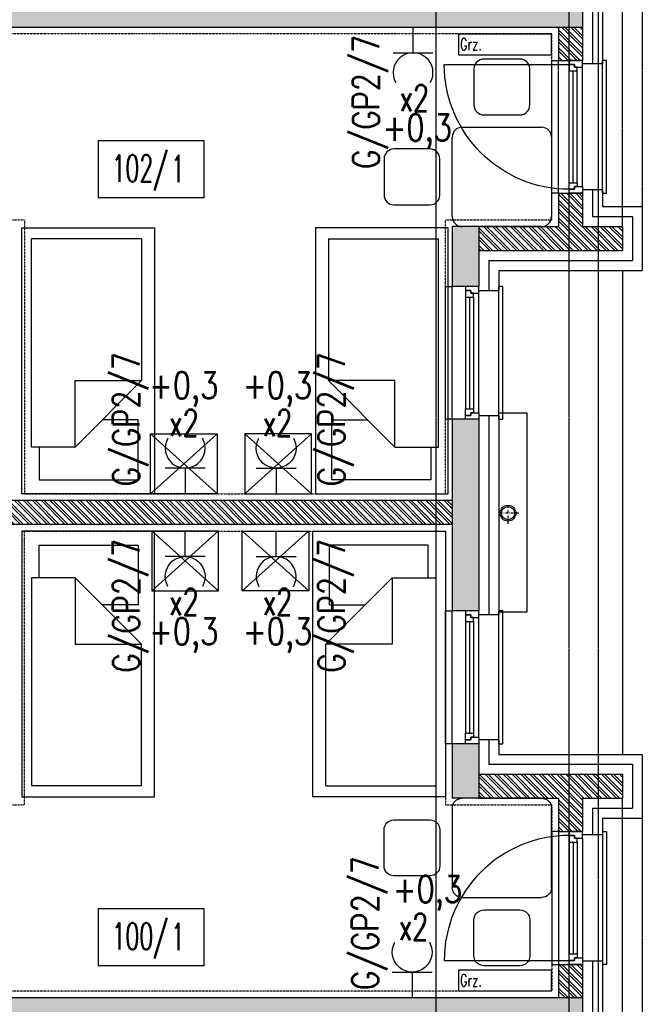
# Model space of a CAD drawing. Extents: x -7228 to 74941, y -112898 to 85621.
# Tile 447 of 635: x 56064 to 56533, y 37321 to 38062. Entities that reach past the tile are written whole.
import ezdxf
from ezdxf.enums import TextEntityAlignment as Align

# ---------------------------------------------------------------- set-up
doc = ezdxf.new("R2010")
doc.units = 0
for name, pattern in [('CENTER', [2, 1.25, -0.25, 0.25, -0.25]), ('DASHDOT', [1, 0.5, -0.25, 0, -0.25]), ('DASHED2', [0.375, 0.25, -0.125]), ('DIVIDE', [31.75, 12.7, -6.35, 0, -6.35, 0, -6.35])]:
    doc.linetypes.add(name, pattern=pattern)
doc.layers.get('0').update_dxf_attribs({"color": 101, "linetype": 'CONTINUOUS'})
for name, color, linetype in [('E35', 6, 'CONTINUOUS'), ('E50', 3, 'CONTINUOUS'), ('Ins-co', 2, 'CONTINUOUS'), ('Mkd-piony', 86, 'CONTINUOUS'), ('Okn---okna', 5, 'CONTINUOUS'), ('Opis-pom', 6, 'CONTINUOUS'), ('Opis_pom_ramka', 6, 'CONTINUOUS'), ('Os-osie glowne', 1, 'CENTER'), ('Pzt-chodniki', 8, 'CONTINUOUS'), ('Sc-beton', 7, 'CONTINUOUS'), ('Sc-beton-hatch', 86, 'CONTINUOUS'), ('Sc-cegla pustak', 42, 'CONTINUOUS'), ('Sc-cegla pustak-hatch', 8, 'CONTINUOUS'), ('Sc-drewno', 22, 'CONTINUOUS'), ('Sc-izolacja term-styropian', 151, 'STYROPIAN-KA'), ('Suf-widok', 8, 'CONTINUOUS'), ('W-idok nad', 5, 'DASHED2'), ('Wyp-meble', 155, 'CONTINUOUS')]:
    doc.layers.add(name, color=color, linetype=linetype)
doc.styles.add('KA wymiar', font='romans.shx', dxfattribs={"width": 0.6})
doc.styles.add('ROMANS', font='romans', dxfattribs={"width": 0.85})
doc.linetypes.add('BATTING', pattern='A,0.0001,-0.1,[134,ltypeshp.shx,S=0.1,R=0,X=-0.1,Y=0],-0.2,[134,ltypeshp.shx,S=0.1,R=180,X=0.1,Y=0],-0.1', length=0.4001)
doc.linetypes.add('STYROPIAN-KA', pattern='A,0.0001,-0.1,[135,ltypeshp.shx,S=0.1,R=0,X=-0.1,Y=0],0,[135,ltypeshp.shx,S=0.1,R=180,X=0.1,Y=0],-0.1', length=0.2001)

# ---------------------------------------------------------------- blocks, each defined once
blk = doc.blocks.new('_gkdfjhk')
at = {"linetype": 'DASHED2'}
for p, q in [((-15, -100), (-15, 0)), ((18, -100), (18, 0))]:
    blk.add_line(p, q, dxfattribs=at)
for p, q in [((0, -95), (0, -5)), ((104, -3), (10, -3)), ((4, -92), (4, -8)), ((7, -92), (7, -8)), ((10, -92), (10, -8))]:
    blk.add_line(p, q)
for points in [[(-15, -100), (-18, -100), (-18, 0), (-15, 0)], [(18, -100), (23, -100), (23, 0), (18, 0)]]:
    blk.add_lwpolyline(points)
for points in [[(0, -5), (0, 0), (10, 0), (10, -3), (6, -3), (6, -5)], [(4, -8), (4, -5), (6, -5), (6, -3), (10, -3), (10, -5), (10, -8)], [(0, -95), (0, -100), (10, -100), (10, -97), (6, -97), (6, -95)], [(4, -92), (4, -95), (6, -95), (6, -97), (10, -97), (10, -95), (10, -92)]]:
    blk.add_lwpolyline(points, close=True)
blk.add_arc((10, -3), 94, 270, 0)
blk = doc.blocks.new('loz033')
blk.add_lwpolyline([(0, 200), (100, 200), (100, 0), (0, 0)], close=True)
for points in [[(86.95, 164.84), (86.95, 189.43), (12.36, 189.43), (12.36, 144.44), (39.36, 144.44)], [(9.76, 114.84), (59.76, 164.84)], [(59.76, 164.84), (59.76, 114.84), (9.76, 114.84)], [(59.76, 164.84), (92.64, 164.84), (92.64, 8.3)], [(9.76, 8.3), (9.76, 114.84)], [(9.76, 8.3), (92.64, 8.3)]]:
    blk.add_lwpolyline(points)
blk = doc.blocks.new('_szafka_nocna')
blk.add_lwpolyline([(-25, 0), (25, 0), (25, -45), (-25, -45)], close=True)
at = {"linetype": 'DASHED2'}
for points in [[(25, 0), (-25, -45)], [(-25, 0), (25, -45)]]:
    blk.add_lwpolyline(points, dxfattribs=at)
blk = doc.blocks.new('_JKJDGDJGKFLGD')
for p, q in [((-23.8, 118.53), (-50.87, 118.53)), ((-58.33, 111.07), (-58.33, 84)), ((-16.33, 84), (-16.33, 111.07)), ((-50.87, 76.53), (-23.8, 76.53)), ((-67.2, 67.2), (-7.47, 67.2)), ((-74.67, 0), (-74.67, 59.73)), ((0, 59.73), (0, 0)), ((-91.47, 50.87), (-118.53, 50.87)), ((-126, 43.4), (-126, 16.33)), ((-84, 16.33), (-84, 43.4)), ((-118.53, 8.87), (-91.47, 8.87)), ((-7.47, -7.47), (-67.2, -7.47))]:
    blk.add_line(p, q)
for centre, start, end in [((-50.87, 111.07), 90, 180), ((-23.8, 111.07), 0, 90), ((-50.87, 84), 180, 270), ((-23.8, 84), 270, 0), ((-67.2, 59.73), 90, 180), ((-7.47, 59.73), 0, 90), ((-118.53, 43.4), 90, 180), ((-91.47, 43.4), 0, 90), ((-118.53, 16.33), 180, 270), ((-91.47, 16.33), 270, 0), ((-67.2, 0), 180, 270), ((-7.47, 0), 270, 0)]:
    blk.add_arc(centre, 7.47, start, end)
blk = doc.blocks.new('_nfkdshfkdhgg')
for p, q in [((-28, -100), (-28, 0)), ((-28, 0), (-25, 0)), ((15, 0), (10, 0)), ((15, -100), (15, 0)), ((-10, -95), (-10, -5)), ((-6, -8), (-6, -92)), ((-3, -8), (-3, -92)), ((0, -8), (0, -92)), ((-25, -100), (-28, -100)), ((10, -100), (15, -100))]:
    blk.add_line(p, q)
at = {"linetype": 'DASHED2'}
for p, q in [((-25, -100), (-25, 0)), ((10, -100), (10, 0))]:
    blk.add_line(p, q, dxfattribs=at)
for points in [[(-10, -5), (-10, 0), (0, 0), (0, -3), (-4, -3), (-4, -5)], [(-6, -8), (-6, -5), (-4, -5), (-4, -3), (0, -3), (0, -5), (0, -8)], [(-10, -95), (-10, -100), (0, -100), (0, -97), (-4, -97), (-4, -95)], [(-6, -92), (-6, -95), (-4, -95), (-4, -97), (0, -97), (0, -95), (0, -92)]]:
    blk.add_lwpolyline(points, close=True)
blk = doc.blocks.new('_opis_pom_metka')
at = {"layer": 'Opis_pom_ramka'}
blk.add_lwpolyline([(-33.13, 0), (32.87, 0), (32.87, -36), (-33.13, -36)], close=True, dxfattribs=at)
at = {"style": 'KA wymiar', "width": 0.6}
blk.add_attdef('KO/', text='', height=16.8, dxfattribs=at).set_placement((3.45, -25.87), align=Align.RIGHT)
blk.add_attdef('NR', (3.8, -26.16), '', height=16.8, dxfattribs=at)
blk = doc.blocks.new('rs75')
at = {"layer": 'Mkd-piony', "color": 251, "linetype": 'DASHDOT', "ltscale": 3}
for p, q in [((4236.28, -1401.66), (4236.28, -1389.4)), ((4242.42, -1395.53), (4230.15, -1395.53))]:
    blk.add_line(p, q, dxfattribs=at)
at = {"layer": 'Mkd-piony', "color": 251, "ltscale": 10}
blk.add_circle((4236.28, -1395.53), 4.5, dxfattribs=at)
at = {"layer": 'Mkd-piony'}
blk.add_circle((4236.28, -1395.53), 3.75, dxfattribs=at)
blk = doc.blocks.new('g2')
at = {"layer": 'E35'}
blk.add_line((15, 19.27), (-15, 19.27), dxfattribs=at)
blk.add_arc((0, 34.27), 15, 150, 30, dxfattribs=at)
at = {"layer": 'E50'}
blk.add_line((0, 19.27), (0, 0), dxfattribs=at)

msp = doc.modelspace()

# ---------------------------------------------------------------- hatches: boundary and pattern name
at = {"layer": 'Sc-beton-hatch'}
h = msp.add_hatch(dxfattribs=at)
h.set_pattern_fill('ANSI33', color=256, style=0)
h.paths.add_polyline_path([(55717.547, 38491.472), (55737.547, 38491.472), (55737.547, 38681.472), (55717.547, 38681.472)])
h.paths.add_polyline_path([(55737.547, 38391.472), (55717.547, 38391.472), (55717.547, 38201.472), (55737.547, 38201.472)])
h.paths.add_polyline_path([(56389.547, 38613.472), (56409.547, 38613.472), (56409.547, 38656.472), (56389.547, 38656.472)])
h.paths.add_polyline_path([(56389.547, 38369.472), (56409.547, 38369.472), (56409.547, 38513.472), (56389.547, 38513.472)])
h.paths.add_polyline_path([(56409.547, 38269.472), (56389.547, 38269.472), (56389.547, 38226.472), (56409.547, 38226.472)])
h.paths.add_polyline_path([(55737.547, 38076.472), (55737.547, 38081.472), (55717.547, 38081.472), (55717.547, 38051.472), (55737.547, 38051.472), (55737.547, 38056.472), (56487.547, 38056.472), (56487.547, 38076.472)])
h.paths.add_polyline_path([(56409.547, 37906.472), (56389.547, 37906.472), (56389.547, 37861.472), (56409.547, 37861.472)])
h.paths.add_polyline_path([(56409.547, 37761.472), (56389.547, 37761.472), (56389.547, 37617.472), (56409.547, 37617.472)])
h.paths.add_polyline_path([(55737.547, 37931.472), (55717.547, 37931.472), (55717.547, 37741.472), (55737.547, 37741.472)])
h.paths.add_polyline_path([(55717.547, 37451.472), (55737.547, 37451.472), (55737.547, 37641.472), (55717.547, 37641.472)])
h.paths.add_polyline_path([(56409.547, 37517.472), (56389.547, 37517.472), (56389.547, 37476.472), (56409.547, 37476.472)])
h.paths.add_polyline_path([(56487.547, 37306.472), (56487.547, 37326.472), (55737.547, 37326.472), (55737.547, 37331.472), (55717.547, 37331.472), (55717.547, 37301.472), (55737.547, 37301.472), (55737.547, 37306.472)])
h.paths.add_polyline_path([(56389.547, 37113.472), (56409.547, 37113.472), (56409.547, 37156.472), (56389.547, 37156.472)])
h.paths.add_polyline_path([(56389.547, 36869.472), (56409.547, 36869.472), (56409.547, 37013.472), (56389.547, 37013.472)])
h.paths.add_polyline_path([(55717.547, 36991.472), (55737.547, 36991.472), (55737.547, 37181.472), (55717.547, 37181.472)])
h.paths.add_polyline_path([(55737.547, 36891.472), (55717.547, 36891.472), (55717.547, 36701.472), (55737.547, 36701.472)])
h.paths.add_polyline_path([(56409.547, 36769.472), (56389.547, 36769.472), (56389.547, 36726.472), (56409.547, 36726.472)])
h.paths.add_polyline_path([(55737.547, 36576.472), (55737.547, 36581.472), (55717.547, 36581.472), (55717.547, 36551.472), (55737.547, 36551.472), (55737.547, 36556.472), (56487.547, 36556.472), (56487.547, 36576.472)])
h.paths.add_polyline_path([(55717.547, 36241.472), (55737.547, 36241.472), (55737.547, 36431.472), (55717.547, 36431.472)])
h.paths.add_polyline_path([(56409.547, 36406.472), (56389.547, 36406.472), (56389.547, 36363.472), (56409.547, 36363.472)])
h.paths.add_polyline_path([(56409.547, 36263.472), (56389.547, 36263.472), (56389.547, 36119.472), (56409.547, 36119.472)])
h.paths.add_polyline_path([(56409.547, 36019.472), (56389.547, 36019.472), (56389.547, 35976.472), (56409.547, 35976.472)])
h.paths.add_polyline_path([(55737.547, 36141.472), (55717.547, 36141.472), (55717.547, 35951.472), (55737.547, 35951.472)])
h.paths.add_polyline_path([(56487.547, 35806.472), (56487.547, 35826.472), (55737.547, 35826.472), (55737.547, 35831.472), (55717.547, 35831.472), (55717.547, 35801.472), (55737.547, 35801.472), (55737.547, 35806.472)])
h.paths.add_polyline_path([(56409.547, 35656.472), (56389.547, 35656.472), (56389.547, 35613.472), (56409.547, 35613.472)])
h.paths.add_polyline_path([(55717.547, 35491.472), (55737.547, 35491.472), (55737.547, 35681.472), (55717.547, 35681.472)])
h.paths.add_polyline_path([(55717.547, 35201.472), (55737.547, 35201.472), (55737.547, 35391.472), (55717.547, 35391.472)])
h.paths.add_polyline_path([(56389.547, 35369.472), (56409.547, 35369.472), (56409.547, 35513.472), (56389.547, 35513.472)])
h.paths.add_polyline_path([(56409.547, 35269.472), (56389.547, 35269.472), (56389.547, 35226.472), (56409.547, 35226.472)])
h.paths.add_polyline_path([(56467.547, 35056.472), (56467.547, 35019.472), (56487.547, 35019.472), (56487.547, 35076.472), (55737.547, 35076.472), (55737.547, 35081.472), (55717.547, 35081.472), (55717.547, 35076.472), (55684.547, 35076.472), (55684.547, 35056.472)])
h.paths.add_polyline_path([(56887.547, 35056.472), (56887.547, 35076.472), (56489.547, 35076.472), (56489.547, 35019.472), (56509.547, 35019.472), (56509.547, 35056.472)])
h.paths.add_polyline_path([(56509.547, 34884.472), (56489.547, 34884.472), (56489.547, 34818.472), (56509.547, 34818.472)])
h.paths.add_polyline_path([(56467.547, 34818.472), (56487.547, 34818.472), (56487.547, 34884.472), (56467.547, 34884.472)])
h.paths.add_polyline_path([(55717.547, 34648.472), (55737.547, 34648.472), (55737.547, 34836.472), (55717.547, 34836.472)])
h.paths.add_polyline_path([(55741.547, 34286.472), (55741.547, 34306.472), (55593.547, 34306.472), (55593.547, 34286.472)])
h.paths.add_polyline_path([(55137.547, 34306.472), (55137.547, 34286.472), (55473.547, 34286.472), (55473.547, 34306.472)])
h.paths.add_polyline_path([(55017.547, 34286.472), (55017.547, 34306.472), (54967.547, 34306.472), (54967.547, 34538.472), (54947.547, 34538.472), (54947.547, 34286.472)])
h.paths.add_polyline_path([(56197.547, 34286.472), (56197.547, 34306.472), (55861.547, 34306.472), (55861.547, 34286.472)])
h.paths.add_polyline_path([(56387.547, 34286.472), (56387.547, 34590.972), (56387.547, 34836.472), (56367.547, 34836.472), (56367.547, 34540.972), (56367.547, 34306.472), (56317.547, 34306.472), (56317.547, 34286.472)])
at = {"layer": 'Sc-cegla pustak-hatch'}
h = msp.add_hatch(dxfattribs=at)
h.set_pattern_fill('ANSI32', color=256, scale=0.5, angle=90, style=0)
h.paths.add_polyline_path([(56469.547, 38031.472), (56487.547, 38031.472), (56487.547, 38056.472), (56469.547, 38056.472)])
h.paths.add_polyline_path([(56469.547, 37906.472), (56409.547, 37906.472), (56409.547, 37888.472), (56517.547, 37888.472), (56517.547, 37906.472), (56487.547, 37906.472), (56487.547, 37931.472), (56469.547, 37931.472)])
h.paths.add_polyline_path([(55763.547, 37700.472), (55763.547, 37682.472), (56389.547, 37682.472), (56389.547, 37700.472)])
h.paths.add_polyline_path([(56469.547, 37476.472), (56469.547, 37451.472), (56487.547, 37451.472), (56487.547, 37476.472), (56517.547, 37476.472), (56517.547, 37494.472), (56409.547, 37494.472), (56409.547, 37476.472)])
h.paths.add_polyline_path([(56469.547, 37326.472), (56487.547, 37326.472), (56487.547, 37351.472), (56469.547, 37351.472)])
h.paths.add_polyline_path([(56469.547, 37281.472), (56487.547, 37281.472), (56487.547, 37306.472), (56469.547, 37306.472)])
h.paths.add_polyline_path([(56517.547, 37138.472), (56517.547, 37156.472), (56487.547, 37156.472), (56487.547, 37181.472), (56469.547, 37181.472), (56469.547, 37156.472), (56409.547, 37156.472), (56409.547, 37138.472)])
h.paths.add_polyline_path([(56389.547, 36932.472), (56389.547, 36950.472), (55763.547, 36950.472), (55763.547, 36932.472)])
h.paths.add_polyline_path([(56409.547, 36744.472), (56409.547, 36726.472), (56469.547, 36726.472), (56469.547, 36701.472), (56487.547, 36701.472), (56487.547, 36726.472), (56517.547, 36726.472), (56517.547, 36744.472)])
h.paths.add_polyline_path([(56487.547, 36601.472), (56469.547, 36601.472), (56469.547, 36576.472), (56487.547, 36576.472)])
h.paths.add_polyline_path([(56469.547, 36531.472), (56487.547, 36531.472), (56487.547, 36556.472), (56469.547, 36556.472)])
h.paths.add_polyline_path([(56409.547, 36406.472), (56409.547, 36388.472), (56517.547, 36388.472), (56517.547, 36406.472), (56487.547, 36406.472), (56487.547, 36431.472), (56469.547, 36431.472), (56469.547, 36406.472)])
h.paths.add_polyline_path([(56389.547, 36182.472), (56389.547, 36200.472), (55763.547, 36200.472), (55763.547, 36182.472)])
h.paths.add_polyline_path([(56409.547, 35994.472), (56409.547, 35976.472), (56469.547, 35976.472), (56469.547, 35951.472), (56487.547, 35951.472), (56487.547, 35976.472), (56517.547, 35976.472), (56517.547, 35994.472)])

# ---------------------------------------------------------------- linework, layer by layer
at = {"layer": 'Ins-co'}
for points in [[(56394.332, 38051.204), (56394.332, 38035.704), (56464.332, 38035.704), (56464.332, 38051.204)], [(56394.332, 37347.118), (56394.332, 37331.618), (56464.332, 37331.618), (56464.332, 37347.118)]]:
    msp.add_lwpolyline(points, close=True, dxfattribs=at)
at = {"layer": 'Os-osie glowne'}
for points in [[(56377.547, 34021.472), (56377.547, 39998.472)], [(56477.547, 34021.472), (56477.547, 39998.472)], [(56499.547, 34021.472), (56499.547, 39998.472)]]:
    msp.add_lwpolyline(points, dxfattribs=at)
at = {"layer": 'Pzt-chodniki'}
msp.add_lwpolyline([(56517.547, 37873.472), (56517.547, 37509.472)], dxfattribs=at)
at = {"layer": 'Sc-beton'}
for points in [[(56487.547, 38076.472), (56487.547, 38056.472)], [(55737.547, 38056.472), (56487.547, 38056.472)], [(56389.547, 37906.472), (56389.547, 37861.472)], [(56409.547, 37906.472), (56389.547, 37906.472)], [(56409.547, 37906.472), (56409.547, 37861.472)], [(56409.547, 37861.472), (56389.547, 37861.472)], [(56409.547, 37761.472), (56389.547, 37761.472)], [(56389.547, 37761.472), (56389.547, 37617.472)], [(56409.547, 37761.472), (56409.547, 37617.472)], [(56409.547, 37617.472), (56389.547, 37617.472)], [(56409.547, 37517.472), (56389.547, 37517.472)], [(56389.547, 37517.472), (56389.547, 37476.472)], [(56409.547, 37517.472), (56409.547, 37476.472)], [(56409.547, 37476.472), (56389.547, 37476.472)], [(55737.547, 37326.472), (56487.547, 37326.472)], [(56487.547, 37326.472), (56487.547, 37306.472)]]:
    msp.add_lwpolyline(points, dxfattribs=at)
at = {"layer": 'Sc-cegla pustak'}
for points in [[(56469.547, 38056.472), (56469.547, 38031.472)], [(56487.547, 38056.472), (56487.547, 38031.472)], [(56469.547, 38031.472), (56487.547, 38031.472)], [(56469.547, 37931.472), (56469.547, 37906.472)], [(56469.547, 37931.472), (56487.547, 37931.472)], [(56487.547, 37931.472), (56487.547, 37906.472)], [(56409.547, 37906.472), (56469.547, 37906.472)], [(56487.547, 37906.472), (56517.547, 37906.472)], [(56517.547, 37906.472), (56517.547, 37888.472)], [(56409.547, 37888.472), (56517.547, 37888.472)], [(56389.547, 37700.472), (55763.547, 37700.472)], [(56389.547, 37682.472), (55763.547, 37682.472)], [(56409.547, 37494.472), (56517.547, 37494.472)], [(56517.547, 37494.472), (56517.547, 37476.472)], [(56409.547, 37476.472), (56469.547, 37476.472)], [(56469.547, 37476.472), (56469.547, 37451.472)], [(56487.547, 37476.472), (56517.547, 37476.472)], [(56487.547, 37476.472), (56487.547, 37451.472)], [(56469.547, 37451.472), (56487.547, 37451.472)], [(56469.547, 37351.472), (56469.547, 37326.472)], [(56469.547, 37351.472), (56487.547, 37351.472)], [(56487.547, 37351.472), (56487.547, 37326.472)]]:
    msp.add_lwpolyline(points, dxfattribs=at)
at = {"layer": 'Sc-drewno'}
msp.add_lwpolyline([(56424.547, 37766.472), (56445.547, 37766.472), (56445.547, 37616.472), (56424.547, 37616.472)], dxfattribs=at)
at = {"layer": 'Sc-izolacja term-styropian', "linetype": 'BATTING', "ltscale": 0.35}
for points in [[(56495.047, 38103.972), (56495.047, 38028.972)], [(56495.047, 37933.972), (56495.047, 37913.972)], [(56495.047, 37913.972), (56525.047, 37913.972)], [(56525.047, 37913.972), (56525.047, 37880.972)], [(56417.047, 37880.972), (56525.047, 37880.972)], [(56417.047, 37880.972), (56417.047, 37858.472)], [(56417.047, 37764.472), (56417.047, 37614.472)], [(56417.047, 37520.472), (56417.047, 37501.972)], [(56417.047, 37501.972), (56525.047, 37501.972)], [(56525.047, 37501.972), (56525.047, 37468.972)], [(56495.047, 37468.972), (56525.047, 37468.972)], [(56495.047, 37468.972), (56495.047, 37448.972)], [(56495.047, 37353.972), (56495.047, 37278.972)]]:
    msp.add_lwpolyline(points, dxfattribs=at)
at = {"layer": 'Sc-izolacja term-styropian', "linetype": 'ByBlock'}
for points in [[(56502.547, 38103.972), (56502.547, 38028.972)], [(56502.547, 38028.972), (56487.547, 38028.972)], [(56502.547, 37933.972), (56487.547, 37933.972)], [(56502.547, 37933.972), (56502.547, 37921.472)], [(56502.547, 37921.472), (56532.547, 37921.472)], [(56532.547, 37921.472), (56532.547, 37873.472)], [(56424.547, 37873.472), (56532.547, 37873.472)], [(56424.547, 37873.472), (56424.547, 37858.472)], [(56409.547, 37858.472), (56424.547, 37858.472)], [(56409.547, 37764.472), (56424.547, 37764.472)], [(56424.547, 37764.472), (56424.547, 37614.472)], [(56424.547, 37614.472), (56409.547, 37614.472)], [(56424.547, 37520.472), (56409.547, 37520.472)], [(56424.547, 37520.472), (56424.547, 37509.472)], [(56424.547, 37509.472), (56532.547, 37509.472)], [(56532.547, 37509.472), (56532.547, 37461.472)], [(56502.547, 37461.472), (56532.547, 37461.472)], [(56502.547, 37461.472), (56502.547, 37448.972)], [(56502.547, 37448.972), (56487.547, 37448.972)], [(56502.547, 37353.972), (56487.547, 37353.972)], [(56502.547, 37353.972), (56502.547, 37278.972)]]:
    msp.add_lwpolyline(points, dxfattribs=at)
at = {"layer": 'Suf-widok', "linetype": 'DIVIDE', "ltscale": 0.02}
for points in [[(55742.547, 38051.472), (55742.547, 37931.472), (55870.547, 37931.472), (55870.547, 37911.472), (56067.547, 37911.472), (56067.547, 37705.472), (56384.547, 37705.472), (56384.547, 37911.472), (56464.547, 37911.472), (56464.547, 38051.472)], [(55742.547, 37331.472), (55742.547, 37451.472), (55870.547, 37451.472), (55870.547, 37471.472), (56067.547, 37471.472), (56067.547, 37677.472), (56384.547, 37677.472), (56384.547, 37471.472), (56464.547, 37471.472), (56464.547, 37331.472)]]:
    msp.add_lwpolyline(points, close=True, dxfattribs=at)
at = {"layer": 'W-idok nad'}
for points in [[(56517.547, 37906.472), (56517.547, 38226.472)], [(56532.547, 38211.472), (56532.547, 37921.472)], [(56517.547, 37156.472), (56517.547, 37476.472)], [(56532.547, 37461.472), (56532.547, 37171.472)]]:
    msp.add_lwpolyline(points, dxfattribs=at)

# ---------------------------------------------------------------- block references
at = {"layer": 'E35', "rotation": 179.9999999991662}
for p in [(56360.038, 38056.472), (56257.016, 37677.472)]:
    msp.add_blockref('g2', p, dxfattribs=at)
at = {"layer": 'E35'}
msp.add_blockref('g2', (56188.547, 37705.472), dxfattribs=at)
at = {"layer": 'E35', "xscale": -1}
for p in [(56257.016, 37705.472), (56359.368, 37326.472)]:
    msp.add_blockref('g2', p, dxfattribs=at)
at = {"layer": 'E35', "xscale": -1, "rotation": 180}
msp.add_blockref('g2', (56188.547, 37677.472), dxfattribs=at)
at = {"layer": 'Mkd-piony', "xscale": 1.320000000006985, "yscale": 1.320000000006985, "zscale": 1.32, "rotation": 1.958080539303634e-08}
msp.add_blockref('rs75', (50839.592, 39532.954), dxfattribs=at)
at = {"layer": 'Okn---okna', "xscale": -1}
for name, p in [('_gkdfjhk', (56487.547, 38031.472)), ('_nfkdshfkdhgg', (56399.547, 37861.472)), ('_nfkdshfkdhgg', (56399.547, 37617.472))]:
    msp.add_blockref(name, p, dxfattribs=at)
at = {"layer": 'Okn---okna', "rotation": 180}
msp.add_blockref('_gkdfjhk', (56487.547, 37351.472), dxfattribs=at)
at = {"layer": 'Opis-pom'}
ref = msp.add_blockref('_opis_pom_metka', (56163.084, 37971.249), dxfattribs=dict(at, xscale=1.2, yscale=1.2, zscale=1.2))
ref.add_attrib('KO/', '102/', dxfattribs={"layer": '0', "height": 20.16, "style": 'KA wymiar', "width": 0.6}).set_placement((56175.857, 37940.207), align=Align.RIGHT)
ref.add_attrib('NR', '1', (56177.848, 37939.851), dxfattribs={"layer": '0', "height": 20.16, "style": 'KA wymiar', "width": 0.6})
ref = msp.add_blockref('_opis_pom_metka', (56163.084, 37393.627), dxfattribs=dict(at, xscale=1.2, yscale=1.2, zscale=1.2))
ref.add_attrib('KO/', '100/', dxfattribs={"layer": '0', "height": 20.16, "style": 'KA wymiar', "width": 0.6}).set_placement((56175.857, 37362.586), align=Align.RIGHT)
ref.add_attrib('NR', '1', (56177.848, 37362.23), dxfattribs={"layer": '0', "height": 20.16, "style": 'KA wymiar', "width": 0.6})
at = {"layer": 'Wyp-meble'}
for name, p in [('_JKJDGDJGKFLGD', (56464.214, 37913.939)), ('_JKJDGDJGKFLGD', (56464.214, 37913.939)), ('_szafka_nocna', (56187.598, 37750.472)), ('_szafka_nocna', (56187.598, 37750.472)), ('loz033', (56284.547, 37477.472)), ('loz033', (56284.547, 37477.472))]:
    msp.add_blockref(name, p, dxfattribs=at)
at = {"layer": 'Wyp-meble', "rotation": 180}
for name, p in [('loz033', (56165.547, 37905.472)), ('loz033', (56165.547, 37905.472)), ('_szafka_nocna', (56256.547, 37632.472)), ('_szafka_nocna', (56256.547, 37632.472))]:
    msp.add_blockref(name, p, dxfattribs=at)
at = {"layer": 'Wyp-meble', "xscale": -1, "rotation": 180}
for name, p in [('loz033', (56286.547, 37905.472)), ('loz033', (56286.547, 37905.472)), ('_szafka_nocna', (56188.547, 37632.472)), ('_szafka_nocna', (56188.547, 37632.472)), ('_JKJDGDJGKFLGD', (56464.214, 37469.005)), ('_JKJDGDJGKFLGD', (56464.214, 37469.005))]:
    msp.add_blockref(name, p, dxfattribs=at)
at = {"layer": 'Wyp-meble', "xscale": -1}
for name, p in [('_szafka_nocna', (56258.547, 37750.472)), ('_szafka_nocna', (56258.547, 37750.472)), ('loz033', (56165.547, 37477.472)), ('loz033', (56165.547, 37477.472))]:
    msp.add_blockref(name, p, dxfattribs=at)

# ---------------------------------------------------------------- texts
at = {"layer": 'E35', "style": 'ROMANS'}
for s, rotation, width, p in [('G/GP2/7', 90, 0.8, (56326.075, 38000.343)), ('x2', 360, 0.7, (56360.969, 38003.14)), ('+0,3', 360, 0.8, (56363.204, 37977.956)), ('G/GP2/7', 90, 0.8, (56145.551, 37761.601)), ('G/GP2/7', 90, 0.8, (56300.012, 37761.601)), ('+0,3', 360, 0.8, (56187.456, 37783.988)), ('x2', 360, 0.7, (56187.616, 37758.804)), ('G/GP2/7', 90, 0.8, (56145.551, 37621.343)), ('G/GP2/7', 90, 0.8, (56300.012, 37621.343)), ('x2', 360, 0.7, (56257.947, 37624.14)), ('+0,3', 360, 0.8, (56258.107, 37598.956)), ('G/GP2/7', 90, 0.8, (56325.406, 37382.601))]:
    msp.add_text(s, height=20, rotation=rotation, dxfattribs=dict(at, width=width)).set_placement(p, align=Align.MIDDLE)
for s, width, p in [('+0,3', 0.8, (56258.107, 37783.988)), ('x2', 0.7, (56257.947, 37758.804)), ('x2', 0.7, (56187.616, 37624.14)), ('+0,3', 0.8, (56187.456, 37598.956)), ('+0,3', 0.8, (56370.877, 37404.988)), ('x2', 0.7, (56360.3, 37379.804))]:
    msp.add_text(s, height=20, dxfattribs=dict(at, width=width)).set_placement(p, align=Align.MIDDLE)
at = {"layer": 'Ins-co', "style": 'ROMANS', "width": 0.7}
for p in [(56395.316, 38039.049), (56395.316, 37334.963)]:
    msp.add_text('Grz.', height=9, dxfattribs=at).set_placement(p)

doc.saveas('drawing.dxf')
